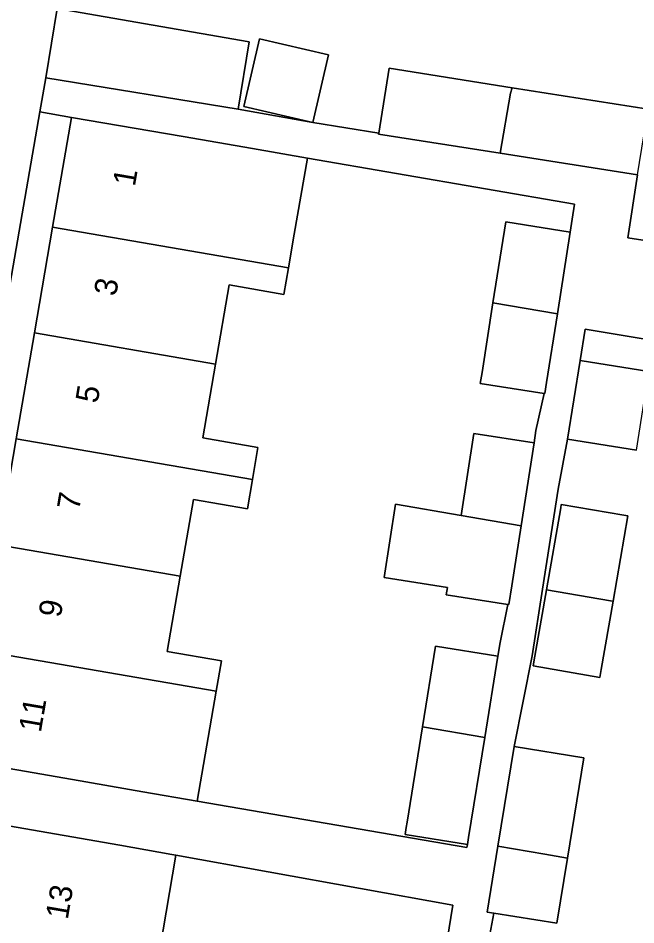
# Model space of a CAD drawing. Extents: x 159817 to 160765, y 380688 to 381638.
# Drawn here: x 160140.14 to 160167.42, y 380996.89 to 381036.92 of the extents above; entities that cross this region are included whole.
import ezdxf

# ---------------------------------------------------------------- set-up
doc = ezdxf.new("R2010")
doc.units = 0
for name, color, linetype in [('IMGEO_Erf', 7, 'Continuous'), ('IMGEO_Pand', 7, 'Continuous'), ('IMGEO_Pand_nummerreeks', 7, 'Continuous'), ('IMGEO_Voetpad_open', 7, 'Continuous')]:
    doc.layers.add(name, color=color, linetype=linetype)

msp = doc.modelspace()

# ---------------------------------------------------------------- linework, layer by layer
at = {"layer": 'IMGEO_Erf'}
for points in [[(160141.863, 381037.344), (160150.338, 381035.884), (160149.851, 381032.903), (160153.147, 381032.314), (160156.063, 381031.838), (160156.517, 381034.709), (160161.952, 381033.85), (160167.955, 381032.902)], [(160167.496, 381029.999), (160167.057, 381027.22), (160167.91, 381027.093)], [(160178.174, 381021.026), (160165.182, 381023.197), (160164.96, 381021.809), (160167.994, 381021.324)], [(160167.438, 381017.847), (160164.403, 381018.333), (160163.985, 381016.124), (160163.292, 381011.707), (160162.832, 381008.776), (160162.037, 381004.759), (160165.115, 381004.261), (160164.399, 380999.843), (160163.933, 380996.96), (160161.148, 380997.411), (160160.612, 380994.582), (160160.358, 380993.239), (160160.068, 380993.277), (160159.644, 380990.028), (160159.402, 380988.762), (160159.388, 380988.765), (160158.484, 380984.037), (160158.337, 380983.266), (160167.782, 380981.628)]]:
    msp.add_lwpolyline(points, dxfattribs=at)
for points in [[(160153.147, 381032.314), (160150.107, 381033.021), (160150.802, 381036.011), (160153.842, 381035.304)], [(160140.049, 381018.35), (160140.854, 381023.024), (160141.659, 381027.698), (160142.494, 381032.543), (160141.101, 381032.785), (160136.17, 381004.405), (160137.604, 381004.156), (160138.439, 381009.001), (160139.244, 381013.675)], [(160162.921, 381018.169), (160163.006, 381018.714), (160163.366, 381020.355), (160160.545, 381020.799), (160160.622, 381021.284), (160161.107, 381024.357), (160161.67, 381027.929), (160164.519, 381027.48), (160164.608, 381028.047), (160164.712, 381028.71), (160152.91, 381030.747), (160152.329, 381027.381), (160152.074, 381025.904), (160151.872, 381024.729), (160149.461, 381025.145), (160148.858, 381021.645), (160148.297, 381018.387), (160150.728, 381017.968), (160150.484, 381016.553), (160150.263, 381015.266), (160147.877, 381015.677), (160147.293, 381012.289), (160146.719, 381008.957), (160149.114, 381008.544), (160148.883, 381007.202), (160148.68, 381006.024), (160148.048, 381002.356), (160159.956, 381000.303), (160159.979, 381000.444), (160157.232, 381000.887), (160157.279, 381001.184), (160157.319, 381001.432), (160157.997, 381005.635), (160158.572, 381009.202), (160161.321, 381008.759), (160161.418, 381009.363), (160161.764, 381011.037), (160159.043, 381011.463), (160159.094, 381011.787), (160156.297, 381012.224), (160156.805, 381015.467), (160159.701, 381014.968), (160160.267, 381018.584)], [(160163.469, 381011.677), (160164.097, 381015.299), (160164.124, 381015.453), (160166.886, 381014.974), (160167.061, 381014.944), (160166.408, 381011.18), (160165.885, 381008.161), (160165.825, 381007.814), (160162.887, 381008.323), (160162.962, 381008.756)], [(160155.433, 380992.589), (160155.75, 380992.535), (160156.31, 380996.07), (160158.995, 380995.644), (160159.086, 380996.216), (160159.331, 380997.762), (160147.105, 380999.967), (160146.119, 380994.162), (160145.156, 380988.492), (160144.554, 380984.948), (160147.593, 380984.424), (160147.193, 380982.102), (160156.592, 380980.481), (160156.971, 380982.876), (160154.068, 380983.336), (160154.631, 380986.894), (160154.533, 380986.911)]]:
    msp.add_lwpolyline(points, close=True, dxfattribs=at)
at = {"layer": 'IMGEO_Pand'}
for points in [[(160141.363, 381034.29), (160149.851, 381032.903), (160150.338, 381035.884), (160141.863, 381037.344)], [(160153.842, 381035.304), (160150.802, 381036.011), (160150.107, 381033.021), (160153.147, 381032.314)], [(160161.88, 381033.611), (160161.952, 381033.85), (160156.517, 381034.709), (160156.063, 381031.838), (160156.058, 381031.807), (160161.421, 381030.959)], [(160161.952, 381033.85), (160161.88, 381033.611), (160161.421, 381030.959), (160167.496, 381029.999), (160167.955, 381032.902)], [(160141.659, 381027.698), (160152.074, 381025.904), (160152.329, 381027.381), (160152.91, 381030.747), (160150.482, 381031.166), (160147.422, 381031.694), (160142.494, 381032.543)], [(160164.519, 381027.48), (160161.67, 381027.929), (160161.107, 381024.357), (160163.949, 381023.867)], [(160141.659, 381027.698), (160140.854, 381023.024), (160148.858, 381021.645), (160149.461, 381025.145), (160151.872, 381024.729), (160152.074, 381025.904)], [(160163.949, 381023.867), (160161.107, 381024.357), (160160.622, 381021.284), (160160.545, 381020.799), (160163.366, 381020.355), (160163.396, 381020.35), (160163.472, 381020.835)], [(160140.049, 381018.35), (160150.484, 381016.553), (160150.728, 381017.968), (160148.297, 381018.387), (160148.858, 381021.645), (160140.854, 381023.024)], [(160167.994, 381021.324), (160164.96, 381021.809), (160164.403, 381018.333), (160167.438, 381017.847)], [(160147.293, 381012.289), (160147.877, 381015.677), (160150.263, 381015.266), (160150.484, 381016.553), (160140.049, 381018.35), (160139.244, 381013.675)], [(160162.921, 381018.169), (160160.267, 381018.584), (160159.701, 381014.968), (160162.348, 381014.512)], [(160162.348, 381014.512), (160159.701, 381014.968), (160156.805, 381015.467), (160156.297, 381012.224), (160159.094, 381011.787), (160159.043, 381011.463), (160161.764, 381011.037), (160161.804, 381011.031), (160161.934, 381011.863)], [(160163.469, 381011.677), (160166.294, 381011.199), (160166.408, 381011.18), (160167.061, 381014.944), (160166.886, 381014.974), (160164.124, 381015.453), (160164.097, 381015.299)], [(160147.293, 381012.289), (160139.244, 381013.675), (160138.439, 381009.001), (160148.883, 381007.202), (160149.114, 381008.544), (160146.719, 381008.957)], [(160166.408, 381011.18), (160166.294, 381011.199), (160163.469, 381011.677), (160162.962, 381008.756), (160162.887, 381008.323), (160165.825, 381007.814), (160165.885, 381008.161)], [(160161.321, 381008.759), (160158.572, 381009.202), (160157.997, 381005.635), (160160.74, 381005.162)], [(160148.883, 381007.202), (160138.439, 381009.001), (160137.604, 381004.156), (160142.532, 381003.307), (160145.641, 381002.771), (160148.048, 381002.356), (160148.68, 381006.024)], [(160160.74, 381005.162), (160157.997, 381005.635), (160157.319, 381001.432), (160157.279, 381001.184), (160157.232, 381000.887), (160159.979, 381000.444), (160160.027, 381000.741)], [(160164.399, 380999.843), (160165.115, 381004.261), (160162.037, 381004.759), (160161.325, 381000.364), (160163.403, 381000.012)], [(160146.119, 380994.162), (160147.105, 380999.967), (160146.922, 381000), (160144.632, 381000.413), (160139.704, 381001.262), (160139.491, 381000), (160138.717, 380995.414)], [(160164.399, 380999.843), (160163.403, 381000.012), (160161.325, 381000.364), (160160.855, 380997.458), (160161.148, 380997.411), (160163.933, 380996.96)]]:
    msp.add_lwpolyline(points, close=True, dxfattribs=at)
at = {"layer": 'IMGEO_Voetpad_open'}
for points in [[(160125.95, 380962.792), (160128.898, 380962.283), (160132.329, 380982.168), (160132.747, 380984.591), (160135.405, 381000), (160135.744, 381001.95), (160136.17, 381004.405), (160141.101, 381032.785), (160141.363, 381034.29), (160141.863, 381037.344)], [(160167.91, 381027.093), (160167.057, 381027.22), (160167.496, 381029.999), (160161.421, 381030.959), (160156.058, 381031.807), (160156.063, 381031.838), (160153.147, 381032.314), (160149.851, 381032.903), (160141.363, 381034.29), (160141.101, 381032.785), (160142.494, 381032.543), (160147.422, 381031.694), (160150.482, 381031.166), (160152.91, 381030.747), (160164.712, 381028.71), (160164.608, 381028.047), (160164.519, 381027.48), (160163.949, 381023.867), (160163.472, 381020.835), (160163.396, 381020.35), (160163.366, 381020.355), (160163.006, 381018.714), (160162.921, 381018.169), (160162.348, 381014.512), (160161.934, 381011.863), (160161.804, 381011.031), (160161.764, 381011.037), (160161.418, 381009.363), (160161.321, 381008.759), (160160.74, 381005.162), (160160.027, 381000.741), (160159.979, 381000.444), (160159.956, 381000.303), (160148.048, 381002.356), (160145.641, 381002.771), (160142.532, 381003.307), (160137.604, 381004.156)], [(160160.612, 380994.582), (160161.148, 380997.411), (160160.855, 380997.458), (160161.325, 381000.364), (160162.037, 381004.759), (160162.832, 381008.776), (160163.292, 381011.707), (160163.985, 381016.124), (160164.403, 381018.333), (160164.96, 381021.809), (160165.182, 381023.197), (160178.174, 381021.026)], [(160139.704, 381001.262), (160144.632, 381000.413), (160146.922, 381000), (160147.105, 380999.967), (160159.331, 380997.762), (160159.086, 380996.216)]]:
    msp.add_lwpolyline(points, dxfattribs=at)

# ---------------------------------------------------------------- texts
at = {"layer": 'IMGEO_Pand_nummerreeks'}
for s, rotation, p in [('1', 80.226, (160145.291, 381029.461)), ('3', 80.226, (160144.457, 381024.618)), ('5', 80.226, (160143.642, 381019.887)), ('7', 80.226, (160142.827, 381015.156)), ('9', 80.226, (160142.012, 381010.424)), ('11', 80.226, (160141.138, 381005.353)), ('13', 80.4163, (160142.327, 380997.096))]:
    msp.add_text(s, height=1, rotation=rotation, dxfattribs=at).set_placement(p)

doc.saveas('drawing.dxf')
